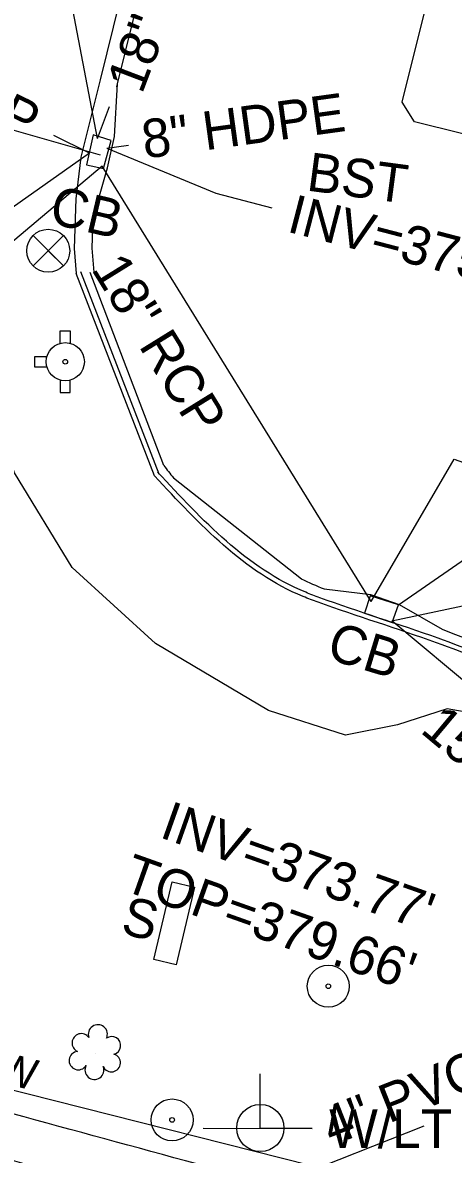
# Model space of a CAD drawing. Extents: x 2089016 to 2094354, y 862840 to 864725.
# Drawn here: x 2092540.1 to 2092584.8, y 863721.7 to 863839.2 of the extents above; entities that cross this region are included whole.
import ezdxf

# ---------------------------------------------------------------- set-up
doc = ezdxf.new("R2010")
doc.units = 0
for name, color, linetype in [('Exist Other Culture Located Object CELL', 7, 'Continuous'), ('Exist Other Culture Sign Text', 7, 'Continuous'), ('Exist Right of Way Line', 7, 'Continuous'), ('Exist Right of Way Line Text', 7, 'Continuous'), ('Exist Roads Change in Surface', 7, 'Continuous'), ('Exist Roads Curbs', 7, 'Continuous'), ('Exist Roads EOP', 7, 'Continuous'), ('Exist Roads EOP Other', 7, 'Continuous'), ('Exist Roads EOP Other Text', 7, 'Continuous'), ('Exist Structure Minor Catch Basin Text', 7, 'Continuous'), ('Exist Structure Minor Culvert Topo', 7, 'Continuous'), ('Exist Structure Minor Drop Inlet', 7, 'Continuous'), ('Exist Structure Minor Drop Inlet Leader', 7, 'Continuous'), ('Exist Structure Minor Drop Inlet Top Elevation', 7, 'Continuous'), ('Exist Structure Minor Pipes HDPE 8 Inch', 7, 'Continuous'), ('Exist Structure Minor Pipes HDPE 8 Inch Invert', 7, 'Continuous'), ('Exist Structure Minor Pipes HDPE 8 Inch Leader', 7, 'Continuous'), ('Exist Structure Minor Pipes HDPE 8 Inch Text', 7, 'Continuous'), ('Exist Structure Minor Pipes RCP 15 Inch', 7, 'Continuous'), ('Exist Structure Minor Pipes RCP 15 Inch Invert', 7, 'Continuous'), ('Exist Structure Minor Pipes RCP 15 Inch Leader', 7, 'Continuous'), ('Exist Structure Minor Pipes RCP 15 Inch Text', 7, 'Continuous'), ('Exist Structure Minor Pipes RCP 18 Inch', 7, 'Continuous'), ('Exist Structure Minor Pipes RCP 18 Inch Leader', 7, 'Continuous'), ('Exist Structure Minor Pipes RCP 18 Inch Text', 7, 'Continuous'), ('Exist Structure Minor Pipes RCP 24 Inch', 7, 'Continuous'), ('Exist Structure Minor Pipes RCP 24 Inch Leader', 7, 'Continuous'), ('Exist Structure Minor Pipes RCP 24 Inch Text', 7, 'Continuous'), ('Exist Utilities Power Joint Use Telephone Text', 7, 'Continuous'), ('Exist Utilities Sanitary Sewer UG Line', 7, 'Continuous'), ('Exist Utilities Sanitary Sewer UG Line Text', 7, 'Continuous'), ('Exist Vegetation Hedge Row', 7, 'Continuous'), ('Exist Vegetation Shrub CELL', 7, 'Continuous'), ('Prop Conc Driveway', 7, 'Continuous'), ('Prop Drainage Structure Pipe RCP 36in Class IV', 7, 'Continuous'), ('Prop Erosion Embankment Toe Protection with Rip Rap 2 Detail CELL', 7, 'Continuous'), ('Prop Erosion Rip Rap Pad at Outlet Label', 7, 'Continuous'), ('Prop SS Fill Line', 7, 'Continuous')]:
    doc.layers.add(name, color=color, linetype=linetype)

msp = doc.modelspace()

# ---------------------------------------------------------------- linework, layer by layer
at = {"layer": 'Exist Other Culture Located Object CELL'}
for radius in [2.18, 0.24]:
    msp.add_circle((2092555.58, 863725.31), radius, dxfattribs=at)
at = {"layer": 'Exist Right of Way Line'}
msp.add_line((2092768.27, 863670.59), (2092317.44, 863784.24), dxfattribs=at)
at = {"layer": 'Exist Roads Change in Surface'}
msp.add_lwpolyline([(2092595.52, 863825.24), (2092580.75, 863828.9), (2092579.46, 863830.93), (2092587.25, 863862.14), (2092594.3, 863890.68)], dxfattribs=at)
at = {"layer": 'Exist Roads Curbs'}
msp.add_line((2092553.76, 863792.16), (2092545.63, 863813.16), dxfattribs=at)
for points in [[(2092545.67, 863813.17), (2092545.44, 863815.75), (2092545.63, 863820.9), (2092546.13, 863825.23), (2092548.14, 863833.27), (2092552.22, 863849.81), (2092554.82, 863859.68), (2092557.32, 863869.53), (2092558.96, 863875.74), (2092559.8, 863879.82), (2092560.36, 863883.44), (2092560.66, 863887.27), (2092560.46, 863891.59), (2092559.64, 863896.91)], [(2092554.08, 863792.55), (2092554.23, 863792.34), (2092546.1, 863813.34)]]:
    msp.add_lwpolyline(points, dxfattribs=at)
for points in [[(2092611.05, 863757.48), (2092611.79, 863760.46), (2092611.43, 863763.54), (2092609.33, 863765.43), (2092601.47, 863768.21), (2092583.03, 863774.83), (2092570.75, 863779.04), (2092569.19, 863779.63), (2092553.76, 863792.16)], [(2092611.54, 863757.35), (2092612.3, 863760.42), (2092611.9, 863763.79), (2092609.59, 863765.87), (2092601.64, 863768.68), (2092583.2, 863775.3), (2092570.92, 863779.51), (2092569.45, 863780.07), (2092554.08, 863792.55)]]:
    msp.add_spline(points, degree=3, dxfattribs=at)
at = {"layer": 'Exist Roads EOP'}
for p, q in [((2092554.71, 863793.23), (2092547.06, 863813.27)), ((2092555.73, 863791.94), (2092569, 863781.47))]:
    msp.add_line(p, q, dxfattribs=at)
msp.add_lwpolyline([(2092583.64, 863776.21), (2092579.18, 863778.77), (2092576.22, 863779.8), (2092571.37, 863780.41)], dxfattribs=at)
for start_param, end_param in [(5.779275, 5.820861), (6.252139, 6.317891)]:
    msp.add_ellipse((2092586.26, 863817.01), major_axis=(-16.16, -36.05), ratio=0.999717, start_param=start_param, end_param=end_param, dxfattribs=at)
for points in [[(2092351.39, 863867.42), (2092346.28, 863853.71), (2092340.44, 863838.83), (2092338.02, 863832.45), (2092326.59, 863809.54), (2092324.18, 863804.42), (2092322.34, 863798.11), (2092322.21, 863794.63), (2092323.26, 863788.18), (2092325.31, 863783.21), (2092329.49, 863777.7), (2092333.36, 863774.11), (2092338.14, 863771.94), (2092365.19, 863764.36), (2092404.76, 863753.49), (2092444.45, 863742.49), (2092470.82, 863735.23), (2092515.55, 863722.74), (2092529.36, 863718.89), (2092533.92, 863717.65), (2092575.11, 863706.35), (2092620.49, 863693.63), (2092661.52, 863682.27), (2092704.83, 863670.36)], [(2092612.47, 863757.26), (2092613.27, 863759.88), (2092612.74, 863764.2), (2092610.12, 863766.78), (2092601.83, 863769.85), (2092583.64, 863776.21)]]:
    msp.add_spline(points, degree=3, dxfattribs=at)
at = {"layer": 'Exist Roads EOP Other'}
for points in [[(2092549.85, 863832.54), (2092549.92, 863832.83), (2092554.01, 863849.36), (2092556.61, 863859.22), (2092559.11, 863869.07), (2092560, 863872.46)], [(2092547.4, 863819), (2092548.1, 863821.45), (2092548.86, 863824.12), (2092549.59, 863827.36), (2092549.92, 863832.83)], [(2092547.5, 863813.31), (2092547.28, 863815.79), (2092547.4, 863819)]]:
    msp.add_lwpolyline(points, dxfattribs=at)
for points in [[(2092744.83, 863669.14), (2092739.53, 863670.51), (2092698.61, 863681.9), (2092655.56, 863693.83), (2092614.88, 863705.04), (2092572.51, 863716.82), (2092534.25, 863727.26), (2092490.85, 863739.3), (2092453.11, 863749.73), (2092413.17, 863760.74), (2092373.71, 863771.76), (2092342.37, 863780.54), (2092336.27, 863784.25), (2092333.6, 863789.3), (2092333.19, 863795.1), (2092333.89, 863798.65), (2092336.05, 863803.25), (2092354.66, 863838.72)], [(2092743.53, 863664.36), (2092738.18, 863665.86), (2092697.44, 863677.09), (2092654.51, 863689.14), (2092613.57, 863700.33), (2092571.3, 863712.05), (2092533.04, 863722.78), (2092489.78, 863734.76), (2092451.86, 863745.14), (2092412.17, 863756.14), (2092372.39, 863767.04), (2092340.78, 863775.86), (2092336.36, 863777.72), (2092332.77, 863780.97)]]:
    msp.add_spline(points, degree=3, dxfattribs=at)
at = {"layer": 'Exist Structure Minor Culvert Topo'}
msp.add_line((2092478.98, 863845.25), (2092548.1, 863825.46), dxfattribs=at)
at = {"layer": 'Exist Structure Minor Drop Inlet'}
for points in [[(2092546.69, 863824.45), (2092548.47, 863824.05), (2092549.24, 863826.96), (2092547.38, 863827.54), (2092546.69, 863824.45)], [(2092578.44, 863776.93), (2092579.09, 863778.78), (2092576.16, 863779.69), (2092575.56, 863777.92), (2092578.44, 863776.93)]]:
    msp.add_lwpolyline(points, dxfattribs=at)
at = {"layer": 'Exist Structure Minor Drop Inlet Leader'}
msp.add_lwpolyline([(2092579.09, 863778.78), (2092590.76, 863786.82), (2092596.41, 863784.82)], dxfattribs=at)
at = {"layer": 'Exist Structure Minor Pipes HDPE 8 Inch'}
msp.add_line((2092548.8, 863826.18), (2092551.06, 863826.49), dxfattribs=at)
at = {"layer": 'Exist Structure Minor Pipes HDPE 8 Inch Leader'}
msp.add_lwpolyline([(2092548.8, 863826.18), (2092560.13, 863821.48), (2092565.94, 863819.97)], dxfattribs=at)
at = {"layer": 'Exist Structure Minor Pipes RCP 15 Inch'}
msp.add_line((2092609.83, 863750.76), (2092578.39, 863777.12), dxfattribs=at)
at = {"layer": 'Exist Structure Minor Pipes RCP 15 Inch Leader'}
msp.add_lwpolyline([(2092578.39, 863777.12), (2092594.39, 863780.51), (2092600.04, 863778.51)], dxfattribs=at)
at = {"layer": 'Exist Structure Minor Pipes RCP 18 Inch'}
for p, q in [((2092547.82, 863827.17), (2092549.08, 863830.48)), ((2092576.26, 863779.13), (2092548.33, 863824.28))]:
    msp.add_line(p, q, dxfattribs=at)
at = {"layer": 'Exist Structure Minor Pipes RCP 18 Inch Leader'}
for points in [[(2092547.82, 863827.17), (2092544.82, 863842.95), (2092539.02, 863844.46)], [(2092548.33, 863824.28), (2092528.4, 863807.52), (2092522.6, 863809.03)], [(2092576.26, 863779.13), (2092584.85, 863793.87), (2092590.5, 863791.87)]]:
    msp.add_lwpolyline(points, dxfattribs=at)
at = {"layer": 'Exist Structure Minor Pipes RCP 24 Inch'}
msp.add_line((2092547.02, 863825.65), (2092543.31, 863827.47), dxfattribs=at)
at = {"layer": 'Exist Structure Minor Pipes RCP 24 Inch Leader'}
msp.add_lwpolyline([(2092547.02, 863825.65), (2092529.97, 863813.63), (2092524.16, 863815.14)], dxfattribs=at)
at = {"layer": 'Exist Utilities Sanitary Sewer UG Line'}
msp.add_line((2092545.21, 863710.25), (2092581.74, 863724.71), dxfattribs=at)
at = {"layer": 'Exist Vegetation Hedge Row'}
msp.add_lwpolyline([(2092677.7, 863726.28), (2092654.71, 863732.38), (2092640.38, 863735.05), (2092625.42, 863739.67), (2092609.82, 863743.34), (2092605, 863745.27), (2092602.68, 863748.79), (2092601.69, 863755.92), (2092596.51, 863762.64), (2092589.24, 863767.08), (2092584.13, 863767.99), (2092578.98, 863766.32), (2092573.59, 863765.24), (2092565.59, 863767.82), (2092553.85, 863774.76), (2092545.22, 863782.64), (2092539.22, 863792.46), (2092534.58, 863806.34), (2092533.98, 863818.77), (2092534.52, 863824.24), (2092536.45, 863835.8), (2092545.72, 863871.64)], dxfattribs=at)
at = {"layer": 'Exist Vegetation Shrub CELL'}
msp.add_line((2092547.65, 863732.17), (2092547.65, 863732.17), dxfattribs=at)
for centre, radius, start, end in [((2092547.87, 863734.21), 0.99, 334.8391, 200.4717), ((2092546.16, 863733.3), 0.968, 35.8908, 245.4216), ((2092549.32, 863733.04), 0.929, 284.4567, 126.0861), ((2092545.84, 863731.47), 0.955, 95.1099, 327.9534), ((2092549.28, 863731.24), 0.937, 204.9913, 73.4601), ((2092547.52, 863730.49), 0.984, 151.2797, 21.387)]:
    msp.add_arc(centre, radius, start, end, dxfattribs=at)
at = {"layer": 'Prop Conc Driveway'}
msp.add_lwpolyline([(2092557.91, 863749.48), (2092556, 863741.41), (2092553.69, 863741.95), (2092555.6, 863750.03)], close=True, dxfattribs=at)
at = {"layer": 'Prop Drainage Structure Pipe RCP 36in Class IV'}
for radius in [2.18, 0.24]:
    msp.add_circle((2092571.8, 863739.19), radius, dxfattribs=at)
at = {"layer": 'Prop Erosion Embankment Toe Protection with Rip Rap 2 Detail CELL'}
msp.add_lwpolyline([(2092544.29, 863817.09), (2092541.14, 863813.94), (2092542.72, 863815.52), (2092544.29, 863813.94), (2092541.14, 863817.09)], dxfattribs=at)
msp.add_circle((2092542.72, 863815.52), 2.23, dxfattribs=at)
at = {"layer": 'Prop Erosion Rip Rap Pad at Outlet Label'}
msp.add_line((2092544.49, 863804), (2092544.49, 863804), dxfattribs=at)
for points in [[(2092543.97, 863805.91), (2092543.97, 863807.2), (2092545, 863807.2), (2092545, 863805.88)], [(2092542.57, 863804.51), (2092541.29, 863804.51), (2092541.29, 863803.48), (2092542.57, 863803.48)], [(2092543.97, 863802.08), (2092543.97, 863800.8), (2092545, 863800.8), (2092545, 863802.11)]]:
    msp.add_lwpolyline(points, dxfattribs=at)
for radius in [1.98, 0.243]:
    msp.add_circle((2092544.49, 863804), radius, dxfattribs=at)
at = {"layer": 'Prop SS Fill Line'}
msp.add_line((2092564.74, 863724.47), (2092564.74, 863724.47), dxfattribs=at)
msp.add_lwpolyline([(2092558.8, 863724.47), (2092570.14, 863724.43), (2092564.74, 863724.45), (2092564.74, 863730.09)], dxfattribs=at)
msp.add_circle((2092564.74, 863724.47), 2.45, dxfattribs=at)

# ---------------------------------------------------------------- texts
at = {"layer": 'Exist Other Culture Sign Text'}
msp.add_text('S', height=4, rotation=346.8026, dxfattribs=at).set_placement((2092550.12, 863744.68))
at = {"layer": 'Exist Right of Way Line Text'}
msp.add_text('EXISTING R/W', height=3.2, rotation=345.5957, dxfattribs=at).set_placement((2092512.54, 863735.68))
at = {"layer": 'Exist Roads EOP Other Text'}
msp.add_text('BST', height=4, rotation=352.4157, dxfattribs=at).set_placement((2092569.44, 863821.78))
at = {"layer": 'Exist Structure Minor Catch Basin Text'}
for rotation, p in [(346.8026, (2092542.67, 863818.42)), (343.0253, (2092571.46, 863773.24))]:
    msp.add_text('CB', height=4, rotation=rotation, dxfattribs=at).set_placement(p)
at = {"layer": 'Exist Structure Minor Drop Inlet Top Elevation'}
msp.add_text("TOP=379.66'", height=4, rotation=340.4691, dxfattribs=at).set_placement((2092550.27, 863749.22))
at = {"layer": 'Exist Structure Minor Pipes HDPE 8 Inch Invert'}
msp.add_text("INV=375.01'", height=4, rotation=345.4489, dxfattribs=at).set_placement((2092567.38, 863817.53))
at = {"layer": 'Exist Structure Minor Pipes HDPE 8 Inch Text'}
msp.add_text('8" HDPE', height=4, rotation=7.8278, dxfattribs=at).set_placement((2092552.73, 863825.07))
at = {"layer": 'Exist Structure Minor Pipes RCP 15 Inch Invert'}
msp.add_text("INV=373.77'", height=4, rotation=340.4691, dxfattribs=at).set_placement((2092554.15, 863754.69))
at = {"layer": 'Exist Structure Minor Pipes RCP 15 Inch Text'}
msp.add_text('15" RCP', height=4, rotation=320.0172, dxfattribs=at).set_placement((2092581.23, 863765.61))
at = {"layer": 'Exist Structure Minor Pipes RCP 18 Inch Text'}
for rotation, p in [(69.1859, (2092552.44, 863831.68)), (301.7337, (2092547.14, 863813.6))]:
    msp.add_text('18" RCP', height=4, rotation=rotation, dxfattribs=at).set_placement(p)
at = {"layer": 'Exist Structure Minor Pipes RCP 24 Inch Text'}
msp.add_text('24" RCP', height=4, rotation=333.8577, dxfattribs=at).set_placement((2092522, 863835.94))
at = {"layer": 'Exist Utilities Power Joint Use Telephone Text'}
msp.add_text('W/LT', height=4, dxfattribs=at).set_placement((2092571.89, 863722.4))
at = {"layer": 'Exist Utilities Sanitary Sewer UG Line Text'}
msp.add_text('4" PVC', height=4, rotation=21.6064, dxfattribs=at).set_placement((2092572.16, 863722.59))

doc.saveas('drawing.dxf')
